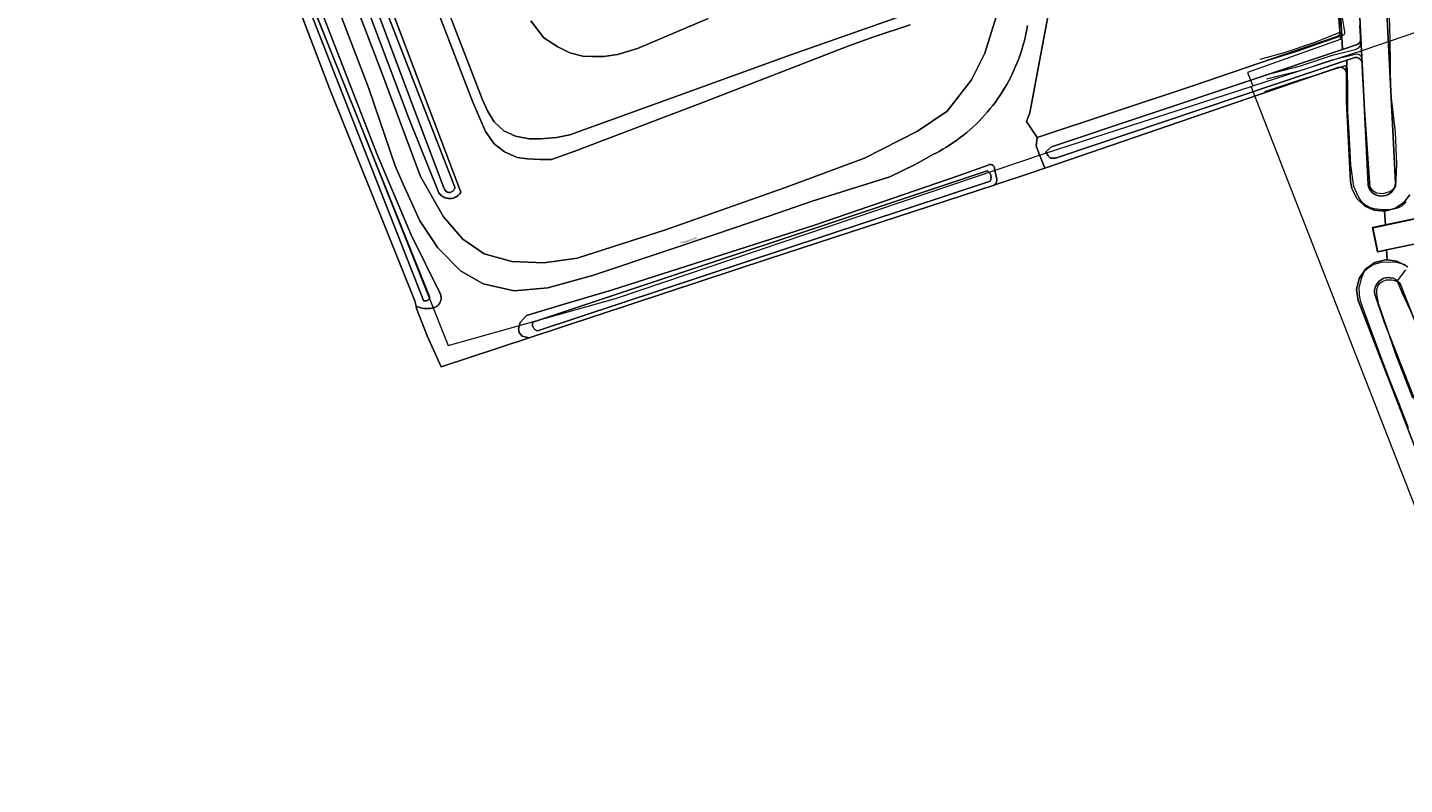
# Model space of a CAD drawing. Header units: metres. Extents: x 250001 to 257773, y 598992 to 609118.
# Tile 310 of 656: x 254301 to 254521, y 601365 to 601487. Entities that reach past the tile are written whole.
import ezdxf
from ezdxf.enums import TextEntityAlignment as Align
from ezdxf.lldxf.tags import DXFTag

# ---------------------------------------------------------------- set-up
doc = ezdxf.new("R2010")
doc.units = ezdxf.units.M
for name, color, linetype, lineweight in [('B-WE-GR-BOUWLAND-GV', 252, 'Continuous', 13), ('B-WE-GR-GRAS-GV', 252, 'Continuous', 13), ('B-WE-GR-GROENVOORZIENING-GV', 252, 'Continuous', 18), ('B-WE-GW-WATERGANG_INSTEEK-G', 90, 'Continuous', 18), ('B-WE-GW-WATERGANG_WATERLIJN-G', 252, 'Continuous', 18), ('B-WE-IE-TERREINAFSCHEIDING_KUNSTMATIG_HEKWERK-G', 252, 'IE-TERREINAFSCHEIDING-KUNSTMATIG', 18), ('B-WE-KG-GRENS_PERCEEL-G', 150, 'KG-PERCEEL', 18), ('B-WE-OG-TOPOGRAFIE-T18', 2, 'Continuous', 18), ('B-WE-OG-WATER-GV', 252, 'Continuous', 18), ('B-WE-OG-WATER_SLOOT-GV', 252, 'Continuous', 18), ('B-WE-VH-KANTVERHARDING-G', 60, 'Continuous', 18), ('B-WE-VH-ONVERHARD-GV', 252, 'Continuous', 18), ('B-WE-VH-VERHARDING_BEDRIJFSVLOERPLAAT-GV', 252, 'Continuous', 18), ('B-WE-VH-VERHARDING_GESLOTEN-GV', 252, 'Continuous', 18), ('X-XX-AL-REFERENTIE-G', 7, 'Continuous', 18)]:
    doc.layers.add(name, color=color, linetype=linetype, lineweight=lineweight)
doc.styles.add('NLCS-ISO-ANNOTATIEF-T18', font='NLCS-ISO.ttf', dxfattribs={"height": 1.8})
doc.styles.get("Standard").update_dxf_attribs({"font": 'NLCS-ISO.ttf'})
doc.linetypes.add('IE-TERREINAFSCHEIDING-KUNSTMATIG', pattern='A,4,[82,NLCS.shx,S=0.75,R=90,X=0,Y=0],4,-2', length=10)
tags = doc.linetypes.add('KG-PERCEEL', pattern='A,5.5,-2,["P",Standard,S=1.8,R=0,X=-0.5,Y=-0.9],-2,5.5,-2,[5,NLCS.SHX,S=0.75,R=0,X=0,Y=0],-2', length=19).pattern_tags.tags
tags[6] = DXFTag(74, 10)

# ---------------------------------------------------------------- blocks, each defined once
blk = doc.blocks.new('BS2021-132-Xref-KAD-20210617')
at = {"layer": 'B-WE-KG-GRENS_PERCEEL-G', "flags": 128}
for points in [[(254480.117, 601637.143), (254509.118, 601510.959), (254511.158, 601484.708), (254496.329, 601479.435), (254497.166, 601477.294)], [(254301.046, 601594.223), (254305.194, 601592.277), (254307.344, 601590.238), (254323.7, 601547.841), (254368.354, 601435.721), (254395.162, 601443.265), (254463.796, 601466.467)], [(254497.166, 601477.294), (254514.814, 601483.02), (254549.485, 601494.907)], [(254463.796, 601466.467), (254496.87, 601477.198)], [(254496.87, 601477.198), (254497.166, 601477.294)], [(254801.776, 600858.814), (254762.397, 600852.866), (254756.258, 600895.412), (254750.533, 600937.557), (254737.32, 601022.067), (254727.452, 601078.516), (254725.453, 601090.494), (254720.35, 601094.385), (254648.891, 601095.128), (254644.605, 601098.718), (254496.87, 601477.198)]]:
    blk.add_lwpolyline(points, dxfattribs=at)
blk = doc.blocks.new('BS2021-132-Xref-inmeting-2d-20210906')
at = {"layer": 'B-WE-GW-WATERGANG_INSTEEK-G'}
for points in [[(254499.05, 601481.22), (254504.25, 601482.82), (254507.9, 601484.1), (254511.56, 601485.38), (254511.75, 601485.5), (254511.86, 601485.7), (254511.88, 601485.92), (254511.5, 601488.2)], [(254521.69, 601458.74), (254521.07, 601458.12), (254520.45, 601457.8), (254519.66, 601457.58), (254518.75, 601457.46), (254517.93, 601457.45), (254516.56, 601457.62), (254515.83, 601457.83), (254515.2, 601458.18), (254514.54, 601458.77), (254514.05, 601459.55), (254513.33, 601461.2), (254512.86, 601464.61), (254512.62, 601468.91), (254512.38, 601473.21), (254512.34, 601476.61), (254512.3, 601480.02), (254512.22, 601480.27), (254512, 601480.42), (254511.74, 601480.42), (254507.82, 601479.17), (254504.48, 601478.13), (254499.01, 601476.34)], [(254521.94, 601448.26), (254521.37, 601448.71), (254520.23, 601449.05), (254518.92, 601449.08), (254517.69, 601449.04), (254516.54, 601448.73), (254515.69, 601448.18), (254514.93, 601447.53), (254514.47, 601446.45), (254514.12, 601444.93), (254514.15, 601443.88), (254514.32, 601442.91), (254515.97, 601438.38), (254517.63, 601433.86), (254519.1, 601430.1), (254520.56, 601426.35), (254522.02, 601422.6)]]:
    blk.add_lwpolyline(points, dxfattribs=at)
at = {"layer": 'B-WE-GW-WATERGANG_WATERLIJN-G'}
for points in [[(254499.36, 601478.4), (254504.92, 601479.81), (254509.88, 601481.48), (254513.76, 601482.41), (254514.12, 601482.39), (254514.41, 601482.17), (254514.53, 601481.83), (254514.72, 601478.38), (254514.91, 601474.92), (254515.23, 601470.3), (254515.56, 601465.68), (254515.88, 601461.06), (254516.25, 601460.6), (254516.93, 601460.2), (254518.03, 601460.07), (254519.25, 601460.46), (254520.06, 601461.21), (254520.21, 601464.69), (254519.99, 601469.89), (254519.25, 601476.29), (254519.18, 601480.85), (254519.11, 601484.63), (254519.05, 601488.4)], [(254514.24, 601486.95), (254514.39, 601484.24), (254514.31, 601483.73), (254514.01, 601483.31), (254513.56, 601483.08), (254509.7, 601482.09), (254504.74, 601480.42), (254499.2, 601479.01)], [(254522.77, 601427.3), (254521.39, 601430.87), (254520, 601434.44), (254518.63, 601438.45), (254517.25, 601442.46), (254516.98, 601444.07), (254517, 601444.7), (254517.17, 601445.24), (254517.47, 601445.7), (254517.94, 601446.04), (254518.55, 601446.25), (254519.33, 601446.26), (254519.86, 601446.16), (254520.32, 601445.91), (254521.06, 601444.12), (254522.75, 601440.51)]]:
    blk.add_lwpolyline(points, dxfattribs=at)
at = {"layer": 'B-WE-IE-TERREINAFSCHEIDING_KUNSTMATIG_HEKWERK-G'}
for points in [[(254521.61, 601447.83), (254520.27, 601446.07)], [(254498.32, 601481.54), (254502.4, 601482.66), (254506.97, 601484.21), (254511.4, 601485.99), (254510.66, 601490.31)]]:
    blk.add_lwpolyline(points, dxfattribs=at)
at = {"layer": 'B-WE-VH-KANTVERHARDING-G'}
blk.add_lwpolyline([(254525.36, 601452.41), (254520.67, 601451.46), (254517.21, 601450.68), (254516.39, 601454.56), (254521.15, 601455.6), (254526.14, 601456.67)], dxfattribs=at)
blk = doc.blocks.new('BS2021-132-Xref-BGT-GRIJS-20210617-aangepast')
at = {"layer": 'B-WE-GR-BOUWLAND-GV', "flags": 128}
blk.add_lwpolyline([(254528.087, 601406.547), (254513.997, 601442.921), (254513.768, 601444.71), (254514.185, 601446.464), (254515.195, 601447.958), (254516.667, 601448.999), (254518.412, 601449.454), (254518.656, 601449.428), (254518.573, 601451.035), (254517.105, 601450.732), (254516.295, 601454.649), (254518.365, 601455.077), (254518.253, 601457.251), (254516.596, 601457.393), (254515.075, 601458.064), (254513.779, 601459.292), (254512.988, 601460.893), (254512.797, 601461.988), (254512.123, 601474.761), (254512.155, 601479.269), (254512.07, 601479.632), (254511.863, 601479.942), (254511.561, 601480.161), (254511.202, 601480.261), (254510.831, 601480.23), (254463.885, 601464.132), (254461.213, 601463.216), (254456.321, 601461.616), (254455.742, 601461.427), (254419.629, 601449.616), (254381.339, 601436.974), (254367.222, 601432.313), (254365.014, 601437.297), (254363.315, 601441.67), (254363.234, 601442.045), (254363.058, 601442.867), (254349.393, 601476.867), (254340.567, 601500)], dxfattribs=at)
at = {"layer": 'B-WE-GR-GRAS-GV', "flags": 128}
for points in [[(254522.295, 601459.858), (254521.264, 601458.554), (254519.867, 601457.652), (254518.253, 601457.251), (254518.365, 601455.077), (254526.217, 601456.7)], [(254529.475, 601453.289), (254518.573, 601451.035), (254518.656, 601449.428), (254520.205, 601449.263), (254521.815, 601448.451)]]:
    blk.add_lwpolyline(points, dxfattribs=at)
at = {"layer": 'B-WE-GR-GROENVOORZIENING-GV', "flags": 128}
for points in [[(254349.829, 601500), (254357.568, 601479.794), (254363.939, 601462.814), (254367.595, 601456.339), (254370.709, 601452.786), (254374.147, 601450.401), (254378.549, 601449.198), (254383.658, 601448.953), (254388.998, 601449.7), (254403.136, 601454.269), (254422.192, 601460.985), (254434.989, 601465.736), (254443.488, 601470.044), (254448.251, 601473.237), (254452.124, 601478.243), (254454.27, 601482.533), (254456.05, 601488.323)], [(254442.306, 601487.075), (254436.513, 601485.118), (254432.519, 601483.691), (254409.413, 601474.75), (254388.619, 601466.823), (254384.9, 601465.51), (254383.085, 601465.527), (254381.057, 601465.623), (254379.42, 601465.853), (254377.359, 601466.71), (254375.712, 601467.994), (254374.345, 601469.977), (254372.312, 601474.692), (254365.055, 601493.553)], [(254355.374, 601500), (254370.422, 601460.306), (254370.325, 601460.154), (254370.213, 601460.009), (254370.09, 601459.874), (254369.955, 601459.751), (254369.81, 601459.639), (254369.655, 601459.541), (254369.493, 601459.457), (254369.324, 601459.387), (254369.149, 601459.333), (254368.971, 601459.293), (254368.789, 601459.27), (254368.607, 601459.262), (254368.424, 601459.271), (254368.243, 601459.295), (254368.064, 601459.335), (254367.89, 601459.391), (254367.721, 601459.461), (254367.559, 601459.546), (254367.406, 601459.645), (254367.261, 601459.757), (254367.127, 601459.881), (254367.004, 601460.017), (254366.893, 601460.162), (254362.139, 601471.978), (254351.56, 601500)], [(254348.393, 601488.411), (254356.993, 601466.33), (254362.418, 601453.584), (254367.073, 601444.078), (254367.136, 601443.929), (254367.185, 601443.774), (254367.218, 601443.615), (254367.235, 601443.454), (254367.236, 601443.292), (254367.222, 601443.131), (254367.191, 601442.971), (254367.145, 601442.816), (254367.084, 601442.666), (254367.008, 601442.523), (254366.919, 601442.387), (254366.817, 601442.262), (254366.703, 601442.146), (254366.578, 601442.043), (254366.443, 601441.953), (254366.3, 601441.876), (254366.151, 601441.814), (254365.996, 601441.766), (254365.837, 601441.734), (254365.732, 601441.722), (254365.479, 601441.683), (254365.224, 601441.661), (254364.967, 601441.654), (254364.711, 601441.663), (254364.456, 601441.688), (254364.203, 601441.729), (254363.953, 601441.785), (254363.707, 601441.857), (254363.466, 601441.944), (254363.234, 601442.045), (254363.315, 601441.67), (254365.014, 601437.297), (254367.222, 601432.313), (254381.339, 601436.974), (254380.237, 601437.226), (254379.728, 601437.837), (254379.626, 601438.414), (254379.898, 601439.433), (254380.896, 601440.562), (254387.096, 601442.427), (254394.492, 601444.573), (254426.855, 601454.966), (254450.13, 601462.968), (254454.8, 601464.609), (254454.89, 601464.658), (254454.987, 601464.692), (254455.088, 601464.711), (254455.19, 601464.714), (254455.292, 601464.701), (254455.39, 601464.673), (254455.483, 601464.629), (254455.568, 601464.571), (254455.643, 601464.501), (254455.706, 601464.421), (254455.756, 601464.331), (254455.791, 601464.235), (254455.812, 601464.134), (254455.816, 601464.032), (254455.815, 601464.012), (254456.173, 601462.344), (254456.182, 601462.223), (254456.176, 601462.101), (254456.153, 601461.982), (254456.115, 601461.867), (254456.062, 601461.758), (254455.995, 601461.656), (254455.916, 601461.564), (254455.825, 601461.484), (254455.742, 601461.427), (254456.321, 601461.616), (254461.213, 601463.216), (254463.885, 601464.132), (254462.883, 601466.529), (254462.475, 601467.683), (254462.617, 601469.024), (254460.95, 601471.564), (254461.44, 601472.957), (254464.605, 601489.792)], [(254461.079, 601486.955), (254460.966, 601486.295), (254460.837, 601485.637), (254460.692, 601484.983), (254460.532, 601484.332), (254460.356, 601483.685), (254460.165, 601483.043), (254459.958, 601482.405), (254459.737, 601481.773), (254459.5, 601481.146), (254459.248, 601480.525), (254458.982, 601479.909), (254458.701, 601479.301), (254458.406, 601478.699), (254458.096, 601478.105), (254457.772, 601477.518), (254457.434, 601476.939), (254457.083, 601476.369), (254456.718, 601475.807), (254456.34, 601475.253), (254455.948, 601474.709), (254455.544, 601474.175), (254455.127, 601473.65), (254454.698, 601473.135), (254454.257, 601472.631), (254453.803, 601472.137), (254453.338, 601471.655), (254452.862, 601471.183), (254452.374, 601470.723), (254451.876, 601470.275), (254451.367, 601469.839), (254450.848, 601469.415), (254450.319, 601469.004), (254449.78, 601468.605), (254449.232, 601468.22), (254448.674, 601467.847), (254448.109, 601467.488), (254447.534, 601467.143), (254446.952, 601466.811), (254446.361, 601466.494), (254446.279, 601466.451), (254443.112, 601464.71), (254439.065, 601462.738), (254433.106, 601460.887), (254426.647, 601458.843), (254419.706, 601456.426), (254411.029, 601453.513), (254403.432, 601450.951), (254391.483, 601446.968), (254384.341, 601444.958), (254378.923, 601444.494), (254373.991, 601445.616), (254370.352, 601447.675), (254366.714, 601451.363), (254363.809, 601455.671), (254361.142, 601461.574), (254359.878, 601464.517), (254355.654, 601476.881), (254346.707, 601500.275)]]:
    blk.add_lwpolyline(points, dxfattribs=at)
at = {"layer": 'B-WE-OG-WATER-GV', "flags": 128}
for points in [[(254342.051, 601500), (254364.397, 601442.947), (254364.496, 601442.905), (254364.599, 601442.879), (254364.705, 601442.868), (254364.812, 601442.873), (254364.917, 601442.894), (254365.017, 601442.931), (254365.111, 601442.981), (254365.196, 601443.046), (254365.271, 601443.122), (254365.333, 601443.209), (254365.382, 601443.304), (254365.416, 601443.405), (254342.721, 601500)], [(254363.623, 601501.641), (254373.84, 601475.07), (254374.663, 601473.306), (254375.74, 601471.56), (254377.267, 601470.082), (254379.152, 601469.226), (254381.315, 601468.836), (254383.149, 601468.819), (254385.687, 601469.03), (254387.818, 601469.459), (254404.223, 601475.378), (254423.213, 601482.249), (254440.38, 601488.259)], [(254409.997, 601488.071), (254398.695, 601483.257), (254395.486, 601482.291), (254393.278, 601481.979), (254391.483, 601481.996), (254389.923, 601482.069), (254387.82, 601482.556), (254385.937, 601483.549), (254383.706, 601484.994), (254381.604, 601487.725)]]:
    blk.add_lwpolyline(points, dxfattribs=at)
blk.add_lwpolyline([(254454.75, 601463.636), (254454.632, 601463.71), (254381.935, 601439.501), (254381.92, 601439.455), (254381.889, 601439.325), (254381.873, 601439.193), (254381.874, 601439.06), (254381.891, 601438.928), (254381.923, 601438.799), (254381.97, 601438.675), (254382.033, 601438.557), (254382.108, 601438.448), (254382.197, 601438.348), (254382.296, 601438.26), (254382.406, 601438.184), (254382.524, 601438.122), (254382.648, 601438.075), (254455.107, 601462.047), (254455.155, 601462.141), (254455.205, 601462.271), (254455.239, 601462.407), (254455.258, 601462.545), (254455.261, 601462.685), (254455.248, 601462.824), (254455.22, 601462.961), (254455.176, 601463.093), (254455.117, 601463.22), (254455.043, 601463.339), (254454.957, 601463.449), (254454.859, 601463.548)], close=True, dxfattribs=at)
at = {"layer": 'B-WE-OG-WATER_SLOOT-GV', "flags": 128}
for points in [[(254511.117, 601489.837), (254511.337, 601486.209), (254511.523, 601483.13), (254513.863, 601483.917), (254514.167, 601484.126), (254514.375, 601484.429), (254514.458, 601484.88), (254513.856, 601497.427)], [(254518.111, 601498.597), (254520.007, 601461.71), (254519.947, 601461.336), (254519.825, 601460.978), (254519.643, 601460.645), (254519.408, 601460.348), (254519.126, 601460.095), (254518.805, 601459.894), (254518.454, 601459.75), (254518.084, 601459.668), (254517.705, 601459.65), (254517.329, 601459.696), (254516.967, 601459.806), (254516.628, 601459.975), (254516.322, 601460.2), (254516.06, 601460.473), (254515.847, 601460.787), (254515.691, 601461.132), (254515.596, 601461.499), (254514.65, 601480.892), (254514.578, 601481.219), (254514.403, 601481.503), (254514.144, 601481.714), (254513.829, 601481.828), (254513.495, 601481.832), (254512.186, 601481.407), (254512.155, 601479.269), (254512.123, 601474.761), (254512.797, 601461.988), (254512.988, 601460.893), (254513.779, 601459.292), (254515.075, 601458.064), (254516.596, 601457.393), (254518.253, 601457.251), (254519.867, 601457.652), (254521.264, 601458.554), (254522.295, 601459.858)], [(254513.856, 601497.427), (254514.458, 601484.88), (254514.65, 601480.892), (254515.596, 601461.499), (254515.691, 601461.132), (254515.847, 601460.787), (254516.06, 601460.473), (254516.322, 601460.2), (254516.628, 601459.975), (254516.967, 601459.806), (254517.329, 601459.696), (254517.705, 601459.65), (254518.084, 601459.668), (254518.454, 601459.75), (254518.805, 601459.894), (254519.126, 601460.095), (254519.408, 601460.348), (254519.643, 601460.645), (254519.825, 601460.978), (254519.947, 601461.336), (254520.007, 601461.71), (254518.111, 601498.597)], [(254351.56, 601500), (254362.139, 601471.978), (254366.893, 601460.162), (254367.004, 601460.017), (254367.127, 601459.881), (254367.261, 601459.757), (254367.406, 601459.645), (254367.559, 601459.546), (254367.721, 601459.461), (254367.89, 601459.391), (254368.064, 601459.335), (254368.243, 601459.295), (254368.424, 601459.271), (254368.607, 601459.262), (254368.789, 601459.27), (254368.971, 601459.293), (254369.149, 601459.333), (254369.324, 601459.387), (254369.493, 601459.457), (254369.655, 601459.541), (254369.81, 601459.639), (254369.955, 601459.751), (254370.09, 601459.874), (254370.213, 601460.009), (254370.325, 601460.154), (254370.422, 601460.306), (254355.374, 601500)], [(254355.734, 601496.403), (254369.438, 601461.06), (254369.42, 601460.942), (254369.387, 601460.827), (254369.339, 601460.717), (254369.276, 601460.615), (254369.201, 601460.521), (254369.114, 601460.439), (254369.016, 601460.369), (254368.911, 601460.313), (254368.798, 601460.271), (254368.681, 601460.244), (254368.562, 601460.234), (254368.442, 601460.239), (254368.324, 601460.26), (254368.21, 601460.297), (254368.102, 601460.348), (254368.063, 601460.372), (254367.78, 601460.784), (254367.666, 601460.996), (254362.959, 601473.41), (254354.731, 601495.475)], [(254354.731, 601495.475), (254362.959, 601473.41), (254367.666, 601460.996), (254367.78, 601460.784), (254368.063, 601460.372), (254368.102, 601460.348), (254368.21, 601460.297), (254368.324, 601460.26), (254368.442, 601460.239), (254368.562, 601460.234), (254368.681, 601460.244), (254368.798, 601460.271), (254368.911, 601460.313), (254369.016, 601460.369), (254369.114, 601460.439), (254369.201, 601460.521), (254369.276, 601460.615), (254369.339, 601460.717), (254369.387, 601460.827), (254369.42, 601460.942), (254369.438, 601461.06), (254355.734, 601496.403)], [(254340.567, 601500), (254349.393, 601476.867), (254363.058, 601442.867), (254363.234, 601442.045), (254363.466, 601441.944), (254363.707, 601441.857), (254363.953, 601441.785), (254364.203, 601441.729), (254364.456, 601441.688), (254364.711, 601441.663), (254364.967, 601441.654), (254365.224, 601441.661), (254365.479, 601441.683), (254365.732, 601441.722), (254365.837, 601441.734), (254365.996, 601441.766), (254366.151, 601441.814), (254366.3, 601441.876), (254366.443, 601441.953), (254366.578, 601442.043), (254366.703, 601442.146), (254366.817, 601442.262), (254366.919, 601442.387), (254367.008, 601442.523), (254367.084, 601442.666), (254367.145, 601442.816), (254367.191, 601442.971), (254367.222, 601443.131), (254367.236, 601443.292), (254367.235, 601443.454), (254367.218, 601443.615), (254367.185, 601443.774), (254367.136, 601443.929), (254367.073, 601444.078), (254362.418, 601453.584), (254356.993, 601466.33), (254348.393, 601488.411)], [(254342.721, 601500), (254365.416, 601443.405), (254365.382, 601443.304), (254365.333, 601443.209), (254365.271, 601443.122), (254365.196, 601443.046), (254365.111, 601442.981), (254365.017, 601442.931), (254364.917, 601442.894), (254364.812, 601442.873), (254364.705, 601442.868), (254364.599, 601442.879), (254364.496, 601442.905), (254364.397, 601442.947), (254342.051, 601500)], [(254365.055, 601493.553), (254372.312, 601474.692), (254374.345, 601469.977), (254375.712, 601467.994), (254377.359, 601466.71), (254379.42, 601465.853), (254381.057, 601465.623), (254383.085, 601465.527), (254384.9, 601465.51), (254388.619, 601466.823), (254409.413, 601474.75), (254432.519, 601483.691), (254436.513, 601485.118), (254442.306, 601487.075)], [(254381.604, 601487.725), (254383.706, 601484.994), (254385.937, 601483.549), (254387.82, 601482.556), (254389.923, 601482.069), (254391.483, 601481.996), (254393.278, 601481.979), (254395.486, 601482.291), (254398.695, 601483.257), (254409.997, 601488.071)], [(254440.38, 601488.259), (254423.213, 601482.249), (254404.223, 601475.378), (254387.818, 601469.459), (254385.687, 601469.03), (254383.149, 601468.819), (254381.315, 601468.836), (254379.152, 601469.226), (254377.267, 601470.082), (254375.74, 601471.56), (254374.663, 601473.306), (254373.84, 601475.07), (254363.623, 601501.641)], [(254521.815, 601448.451), (254520.205, 601449.263), (254518.656, 601449.428), (254518.412, 601449.454), (254516.667, 601448.999), (254515.195, 601447.958), (254514.185, 601446.464), (254513.768, 601444.71), (254513.997, 601442.921), (254528.087, 601406.547)], [(254632.451, 601148.249), (254518.172, 601439.545), (254516.711, 601443.823), (254516.646, 601444.218), (254516.653, 601444.619), (254516.731, 601445.012), (254516.878, 601445.385), (254517.09, 601445.725), (254517.358, 601446.022), (254517.676, 601446.267), (254518.032, 601446.451), (254518.415, 601446.568), (254518.813, 601446.615), (254519.213, 601446.59), (254519.603, 601446.494), (254519.968, 601446.33), (254520.299, 601446.104), (254520.584, 601445.822), (254520.814, 601445.493), (254636.493, 601150.695)], [(254636.493, 601150.695), (254520.814, 601445.493), (254520.584, 601445.822), (254520.299, 601446.104), (254519.968, 601446.33), (254519.603, 601446.494), (254519.213, 601446.59), (254518.813, 601446.615), (254518.415, 601446.568), (254518.032, 601446.451), (254517.676, 601446.267), (254517.358, 601446.022), (254517.09, 601445.725), (254516.878, 601445.385), (254516.731, 601445.012), (254516.653, 601444.619), (254516.646, 601444.218), (254516.711, 601443.823), (254518.172, 601439.545), (254632.451, 601148.249)]]:
    blk.add_lwpolyline(points, dxfattribs=at)
for points in [[(254464.037, 601466.732), (254464.954, 601467.547), (254511.523, 601483.13), (254511.337, 601486.209), (254511.331, 601486.023), (254511.218, 601485.672), (254510.985, 601485.385), (254510.663, 601485.202), (254487.54, 601477.279), (254462.617, 601469.024), (254462.475, 601467.683), (254462.883, 601466.529), (254463.885, 601464.132), (254510.831, 601480.23), (254511.202, 601480.261), (254511.561, 601480.161), (254511.863, 601479.942), (254512.07, 601479.632), (254512.155, 601479.269), (254512.186, 601481.407), (254465.56, 601465.737), (254464.784, 601465.748), (254464.411, 601466.087)], [(254512.186, 601481.407), (254513.495, 601481.832), (254513.829, 601481.828), (254514.144, 601481.714), (254514.403, 601481.503), (254514.578, 601481.219), (254514.65, 601480.892), (254514.458, 601484.88), (254514.375, 601484.429), (254514.167, 601484.126), (254513.863, 601483.917), (254511.523, 601483.13), (254464.954, 601467.547), (254464.037, 601466.732), (254464.411, 601466.087), (254464.784, 601465.748), (254465.56, 601465.737)], [(254455.292, 601464.701), (254455.19, 601464.714), (254455.088, 601464.711), (254454.987, 601464.692), (254454.89, 601464.658), (254454.8, 601464.609), (254450.13, 601462.968), (254426.855, 601454.966), (254394.492, 601444.573), (254387.096, 601442.427), (254380.896, 601440.562), (254379.898, 601439.433), (254379.626, 601438.414), (254379.728, 601437.837), (254380.237, 601437.226), (254381.339, 601436.974), (254419.629, 601449.616), (254455.742, 601461.427), (254455.825, 601461.484), (254455.916, 601461.564), (254455.995, 601461.656), (254456.062, 601461.758), (254456.115, 601461.867), (254456.153, 601461.982), (254456.176, 601462.101), (254456.182, 601462.223), (254456.173, 601462.344), (254455.815, 601464.012), (254455.816, 601464.032), (254455.812, 601464.134), (254455.791, 601464.235), (254455.756, 601464.331), (254455.706, 601464.421), (254455.643, 601464.501), (254455.568, 601464.571), (254455.483, 601464.629), (254455.39, 601464.673)], [(254381.935, 601439.501), (254454.632, 601463.71), (254454.75, 601463.636), (254454.859, 601463.548), (254454.957, 601463.449), (254455.043, 601463.339), (254455.117, 601463.22), (254455.176, 601463.093), (254455.22, 601462.961), (254455.248, 601462.824), (254455.261, 601462.685), (254455.258, 601462.545), (254455.239, 601462.407), (254455.205, 601462.271), (254455.155, 601462.141), (254455.107, 601462.047), (254382.648, 601438.075), (254382.524, 601438.122), (254382.406, 601438.184), (254382.296, 601438.26), (254382.197, 601438.348), (254382.108, 601438.448), (254382.033, 601438.557), (254381.97, 601438.675), (254381.923, 601438.799), (254381.891, 601438.928), (254381.874, 601439.06), (254381.873, 601439.193), (254381.889, 601439.325), (254381.92, 601439.455)]]:
    blk.add_lwpolyline(points, close=True, dxfattribs=at)
at = {"layer": 'B-WE-VH-ONVERHARD-GV', "flags": 128}
blk.add_lwpolyline([(254464.605, 601489.792), (254461.44, 601472.957), (254460.95, 601471.564), (254462.617, 601469.024), (254487.54, 601477.279), (254510.663, 601485.202), (254510.985, 601485.385), (254511.218, 601485.672), (254511.331, 601486.023), (254511.337, 601486.209), (254511.117, 601489.837)], dxfattribs=at)
at = {"layer": 'B-WE-VH-VERHARDING_BEDRIJFSVLOERPLAAT-GV', "flags": 128}
blk.add_lwpolyline([(254526.217, 601456.7), (254518.365, 601455.077), (254516.295, 601454.649), (254517.105, 601450.732), (254518.573, 601451.035), (254529.475, 601453.289)], dxfattribs=at)
at = {"layer": 'B-WE-VH-VERHARDING_GESLOTEN-GV', "flags": 128}
for points in [[(254346.707, 601500.275), (254355.654, 601476.881), (254359.878, 601464.517), (254361.142, 601461.574), (254363.809, 601455.671), (254366.714, 601451.363), (254370.352, 601447.675), (254373.991, 601445.616), (254378.923, 601444.494), (254384.341, 601444.958), (254391.483, 601446.968), (254403.432, 601450.951), (254411.029, 601453.513), (254419.706, 601456.426), (254426.647, 601458.843), (254433.106, 601460.887), (254439.065, 601462.738), (254443.112, 601464.71), (254446.279, 601466.451), (254446.361, 601466.494), (254446.952, 601466.811), (254447.534, 601467.143), (254448.109, 601467.488), (254448.674, 601467.847), (254449.232, 601468.22), (254449.78, 601468.605), (254450.319, 601469.004), (254450.848, 601469.415), (254451.367, 601469.839), (254451.876, 601470.275), (254452.374, 601470.723), (254452.862, 601471.183), (254453.338, 601471.655), (254453.803, 601472.137), (254454.257, 601472.631), (254454.698, 601473.135), (254455.127, 601473.65), (254455.544, 601474.175), (254455.948, 601474.709), (254456.34, 601475.253), (254456.718, 601475.807), (254457.083, 601476.369), (254457.434, 601476.939), (254457.772, 601477.518), (254458.096, 601478.105), (254458.406, 601478.699), (254458.701, 601479.301), (254458.982, 601479.909), (254459.248, 601480.525), (254459.5, 601481.146), (254459.737, 601481.773), (254459.958, 601482.405), (254460.165, 601483.043), (254460.356, 601483.685), (254460.532, 601484.332), (254460.692, 601484.983), (254460.837, 601485.637), (254460.966, 601486.295), (254461.079, 601486.955)], [(254456.05, 601488.323), (254454.27, 601482.533), (254452.124, 601478.243), (254448.251, 601473.237), (254443.488, 601470.044), (254434.989, 601465.736), (254422.192, 601460.985), (254403.136, 601454.269), (254388.998, 601449.7), (254383.658, 601448.953), (254378.549, 601449.198), (254374.147, 601450.401), (254370.709, 601452.786), (254367.595, 601456.339), (254363.939, 601462.814), (254357.568, 601479.794), (254349.829, 601500)]]:
    blk.add_lwpolyline(points, dxfattribs=at)
at = {"layer": 'B-WE-OG-TOPOGRAFIE-T18', "style": 'NLCS-ISO-ANNOTATIEF-T18'}
blk.add_text('Hoogwatum', height=0.36, rotation=19, dxfattribs=at).set_placement((254406.854, 601452.517), align=Align.MIDDLE)

msp = doc.modelspace()

# ---------------------------------------------------------------- block references
at = {"layer": 'X-XX-AL-REFERENTIE-G'}
for name in ['BS2021-132-Xref-BGT-GRIJS-20210617-aangepast', 'BS2021-132-Xref-KAD-20210617', 'BS2021-132-Xref-inmeting-2d-20210906']:
    msp.add_blockref(name, (0, 0), dxfattribs=at)

doc.saveas('drawing.dxf')
